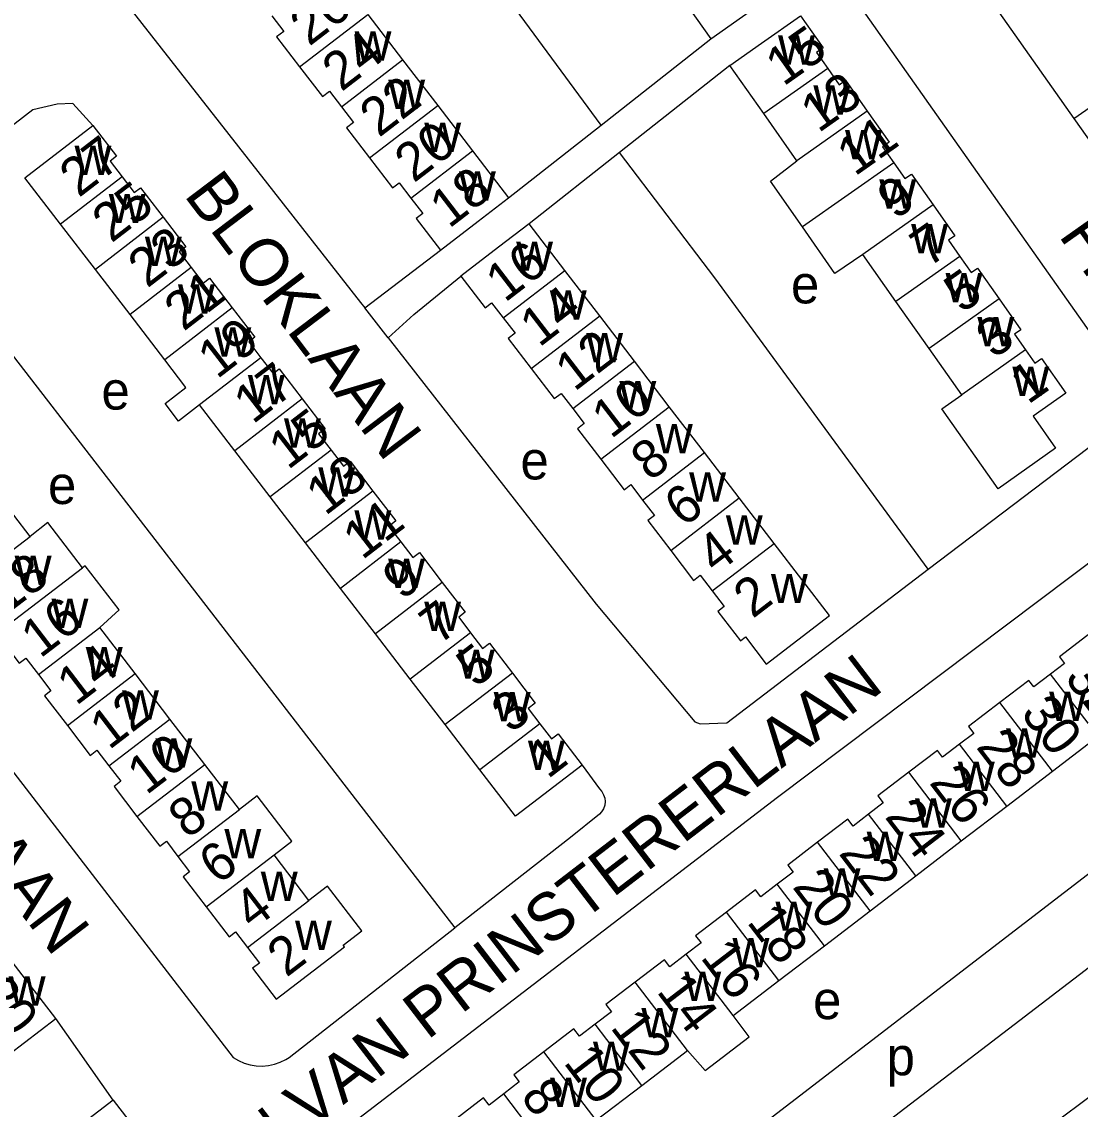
# Model space of a CAD drawing. Extents: x 158848 to 160613, y 385889 to 387762.
# Drawn here: x 160079.5 to 160190.6, y 386833.8 to 386947.9 of the extents above; entities that cross this region are included whole.
import ezdxf

# ---------------------------------------------------------------- set-up
doc = ezdxf.new("R2010")
doc.units = 0
for name, color, linetype in [('BLT_Basislijn', 7, 'Continuous'), ('BLT_Bebouwing', 7, 'Continuous'), ('BLT_Centroide', 7, 'Continuous'), ('BLT_Huisnummer', 7, 'Continuous'), ('BLT_Huisnummer_ tussenligend', 7, 'Continuous'), ('BLT_Onderverdeling_panden', 7, 'Continuous'), ('BLT_Straatnaam', 7, 'Continuous')]:
    doc.layers.add(name, color=color, linetype=linetype)

msp = doc.modelspace()

# ---------------------------------------------------------------- linework, layer by layer
at = {"layer": 'BLT_Basislijn'}
for p, q in [((160140.29, 386937.04), (160101.95, 386989.1)), ((160180.86, 386950.55), (160189.9, 386937.72)), ((160140.29, 386937.04), (160151.8, 386946.08)), ((160153.81, 386943.29), (160142.23, 386934.16)), ((160130.57, 386929.4), (160140.29, 386937.04)), ((160189.9, 386937.72), (160193.04, 386933.28)), ((160142.23, 386934.16), (160132.73, 386926.69)), ((160066.87, 386927.96), (160124.94, 386852.8)), ((160115.49, 386917.88), (160123.43, 386923.92)), ((160117.96, 386914.73), (160115.49, 386917.88)), ((160216.92, 386878.09), (160122.43, 386805.41)), ((160138.32, 386869.89), (160140.12, 386867.39)), ((160140.12, 386864.75), (160137.07, 386862.29)), ((160137.07, 386862.29), (160124.94, 386852.8)), ((160107.56, 386839.21), (160124.94, 386852.8)), ((160179.24, 386825.93), (160204.31, 386844.68)), ((160089.1, 386834.73), (160083.07, 386843.3))]:
    msp.add_line(p, q, dxfattribs=at)
for points in [[(160189.9, 386937.72), (160250.79, 386980.09), (160250.68, 386980.68), (160244.27, 386990.95), (160236.91, 387002.29), (160235.73, 387003.62), (160229.03, 386998.86), (160235.72, 386989.11), (160200.42, 386964.32), (160197.44, 386962.48), (160180.86, 386950.55)], [(160101.95, 386989.1), (160078.94, 386972.26), (160077.25, 386970.06), (160077.28, 386966.66), (160115.04, 386918.44), (160115.49, 386917.88)], [(160174.61, 386890.43), (160194.69, 386905.67), (160195.42, 386906.78), (160195.55, 386909.16), (160195.1, 386910.36), (160165.71, 386952.03)], [(160086.98, 386936.99), (160084.87, 386939.29), (160083.23, 386939.23), (160080.66, 386938.63), (160066.87, 386927.96)], [(160174.61, 386890.43), (160152.23, 386921.02), (160142.23, 386934.16)], [(160066.87, 386927.96), (160049.03, 386914.19), (160047.49, 386912.63), (160047.06, 386910.06), (160101.69, 386839.21)], [(160117.96, 386914.73), (160120.64, 386917.18), (160125.57, 386921.2)], [(160117.96, 386914.73), (160139.78, 386886.77), (160150.14, 386874.42), (160150.68, 386874.22), (160153.49, 386874.33), (160174.61, 386890.43)], [(160106.47, 386826.4), (160158.81, 386866.51), (160199.94, 386897.49), (160202.37, 386897.3), (160203.26, 386896.55), (160216.92, 386878.09)], [(160127.16, 386799.44), (160205.85, 386859.66), (160218.96, 386869.98), (160219.19, 386870.99), (160218.84, 386873.92), (160216.92, 386878.09)], [(160140.12, 386867.39), (160140.38, 386867.11), (160140.56, 386866.78), (160140.68, 386866.42), (160140.71, 386866.05), (160140.67, 386865.67), (160140.54, 386865.31), (160140.35, 386864.99), (160140.12, 386864.75)], [(160101.69, 386839.21), (160102.25, 386838.88), (160102.84, 386838.62), (160103.46, 386838.44), (160104.1, 386838.33), (160104.74, 386838.31), (160105.39, 386838.36), (160106.02, 386838.5), (160106.63, 386838.71), (160107.21, 386838.99), (160107.56, 386839.21)], [(160089.1, 386834.73), (160037.69, 386795.33), (160036.73, 386794.28)], [(160089.1, 386834.73), (160092.05, 386830.92), (160092.08, 386828.19), (160091.06, 386826.81), (160050.05, 386795.61), (160042.6, 386790.29), (160039.8, 386790.65), (160038.65, 386791.77), (160036.73, 386794.28)]]:
    msp.add_lwpolyline(points, dxfattribs=at)
at = {"layer": 'BLT_Bebouwing'}
for p, q in [((160148.25, 386951.11), (160151.8, 386946.08)), ((160115.81, 386948.65), (160119.47, 386943.87)), ((160119.47, 386943.87), (160123.15, 386939.08)), ((160157.36, 386938.24), (160153.81, 386943.29)), ((160123.15, 386939.08), (160126.79, 386934.32)), ((160160.84, 386933.3), (160157.36, 386938.24)), ((160126.79, 386934.32), (160130.57, 386929.4)), ((160087.23, 386921.9), (160083.59, 386926.65)), ((160136.5, 386921.77), (160132.73, 386926.69)), ((160171.23, 386918.54), (160167.76, 386923.47)), ((160090.87, 386917.16), (160087.23, 386921.9)), ((160140.15, 386917.01), (160136.5, 386921.77)), ((160174.7, 386913.61), (160171.23, 386918.54)), ((160094.51, 386912.42), (160090.87, 386917.16)), ((160143.79, 386912.26), (160140.15, 386917.01)), ((160178.12, 386908.75), (160174.7, 386913.61)), ((160147.45, 386907.49), (160143.79, 386912.26)), ((160101.85, 386902.87), (160098.17, 386907.67)), ((160151.13, 386902.68), (160147.45, 386907.49)), ((160105.57, 386898.03), (160101.85, 386902.87)), ((160080.38, 386893.88), (160076.72, 386898.66)), ((160109.29, 386893.2), (160105.57, 386898.03)), ((160158.45, 386893.14), (160154.78, 386897.92)), ((160112.95, 386888.43), (160109.29, 386893.2)), ((160116.61, 386883.67), (160112.95, 386888.43)), ((160091.41, 386879.48), (160087.7, 386884.33)), ((160120.27, 386878.9), (160116.61, 386883.67)), ((160095.06, 386874.72), (160091.41, 386879.48)), ((160123.94, 386874.13), (160120.27, 386878.9)), ((160098.71, 386869.95), (160095.06, 386874.72)), ((160127.57, 386869.4), (160123.94, 386874.13)), ((160187.65, 386869.25), (160192.44, 386872.91)), ((160102.34, 386865.21), (160098.71, 386869.95)), ((160182.87, 386865.59), (160187.65, 386869.25)), ((160178.08, 386861.93), (160182.87, 386865.59)), ((160173.3, 386858.26), (160178.08, 386861.93)), ((160109.64, 386855.68), (160105.98, 386860.47)), ((160168.51, 386854.6), (160173.3, 386858.26)), ((160163.72, 386850.94), (160168.51, 386854.6)), ((160083.07, 386843.3), (160077.57, 386850.48)), ((160158.94, 386847.27), (160163.72, 386850.94)), ((160154.15, 386843.61), (160158.94, 386847.27)), ((160078.15, 386839.53), (160083.07, 386843.3)), ((160144.58, 386836.28), (160149.37, 386839.95)), ((160139.79, 386832.62), (160144.58, 386836.28))]:
    msp.add_line(p, q, dxfattribs=at)
for points in [[(160151.8, 386946.08), (160155.11, 386948.42), (160159.2, 386951.3)], [(160105.76, 386948.49), (160107, 386946.87), (160106.24, 386946.3), (160108.65, 386943.16)], [(160153.81, 386943.29), (160157.13, 386945.62), (160161.22, 386948.5)], [(160161.22, 386948.5), (160163.58, 386945.14), (160162.88, 386944.65), (160164.07, 386942.96)], [(160108.65, 386943.16), (160111.06, 386940.02), (160111.8, 386940.59), (160113.06, 386938.95)], [(160164.07, 386942.96), (160165.26, 386941.27), (160165.93, 386941.75), (160168.22, 386938.5)], [(160113.06, 386938.95), (160114.32, 386937.31), (160113.57, 386936.74), (160115.99, 386933.59)], [(160168.22, 386938.5), (160170.51, 386935.24), (160169.82, 386934.76), (160171, 386933.09)], [(160083.59, 386926.65), (160079.84, 386931.51), (160086.98, 386936.99)], [(160086.98, 386936.99), (160089.45, 386933.78), (160088.77, 386933.25), (160090.04, 386931.61)], [(160115.99, 386933.59), (160118.4, 386930.44), (160119.11, 386930.98), (160120.34, 386929.38)], [(160161.42, 386926.36), (160158.05, 386931.16), (160160.84, 386933.3)], [(160171, 386933.09), (160172.17, 386931.43), (160172.84, 386931.9), (160175.13, 386928.66)], [(160090.04, 386931.61), (160091.31, 386929.96), (160091.96, 386930.46), (160094.34, 386927.37)], [(160120.34, 386929.38), (160121.58, 386927.77), (160120.88, 386927.24), (160123.43, 386923.92)], [(160123.43, 386923.92), (160127.4, 386926.96), (160130.57, 386929.4)], [(160175.13, 386928.66), (160177.41, 386925.41), (160176.75, 386924.95), (160177.94, 386923.26)], [(160094.34, 386927.37), (160096.72, 386924.27), (160096.03, 386923.74), (160097.29, 386922.1)], [(160132.73, 386926.69), (160129.54, 386924.24), (160125.57, 386921.2)], [(160167.76, 386923.47), (160164.82, 386921.47), (160161.42, 386926.36)], [(160177.94, 386923.26), (160179.13, 386921.57), (160179.79, 386922.04), (160182.07, 386918.8)], [(160097.29, 386922.1), (160098.55, 386920.45), (160099.21, 386920.96), (160101.59, 386917.86)], [(160125.57, 386921.2), (160128.12, 386917.87), (160128.81, 386918.4), (160130.03, 386916.8)], [(160182.07, 386918.8), (160184.34, 386915.57), (160183.67, 386915.09), (160184.82, 386913.45)], [(160101.59, 386917.86), (160103.96, 386914.77), (160103.33, 386914.28), (160104.6, 386912.62)], [(160130.03, 386916.8), (160131.26, 386915.21), (160130.54, 386914.66), (160132.96, 386911.5)], [(160184.82, 386913.45), (160185.81, 386912.05), (160186.49, 386912.53), (160189.05, 386908.9), (160185.62, 386906.49), (160187.98, 386903.13), (160181.94, 386898.88), (160176.03, 386907.28), (160178.12, 386908.75)], [(160098.17, 386907.67), (160095.96, 386905.98), (160094.54, 386907.82), (160096.74, 386909.52), (160094.51, 386912.42)], [(160104.6, 386912.62), (160105.88, 386910.96), (160106.52, 386911.46), (160108.94, 386908.32)], [(160132.96, 386911.5), (160135.38, 386908.34), (160136.1, 386908.89), (160137.32, 386907.3)], [(160108.94, 386908.32), (160111.35, 386905.18), (160110.65, 386904.64), (160111.96, 386902.94)], [(160137.32, 386907.3), (160138.53, 386905.72), (160137.81, 386905.16), (160140.26, 386901.97)], [(160111.96, 386902.94), (160113.27, 386901.24), (160113.95, 386901.77), (160116.36, 386898.63)], [(160154.78, 386897.92), (160151.13, 386902.68)], [(160140.26, 386901.97), (160142.7, 386898.78), (160143.4, 386899.32), (160144.64, 386897.7)], [(160116.36, 386898.63), (160118.77, 386895.5), (160118.03, 386894.93), (160119.29, 386893.3)], [(160144.64, 386897.7), (160145.88, 386896.09), (160145.18, 386895.55), (160147.59, 386892.41)], [(160085.88, 386890.59), (160082.25, 386895.34), (160080.38, 386893.88)], [(160119.29, 386893.3), (160120.54, 386891.67), (160121.23, 386892.19), (160123.63, 386889.06)], [(160147.59, 386892.41), (160150, 386889.26), (160150.7, 386889.8), (160151.96, 386888.16)], [(160151.96, 386888.16), (160153.22, 386886.52), (160152.54, 386886.01), (160154.9, 386882.93), (160155.43, 386883.33), (160157.62, 386880.49), (160164.25, 386885.58), (160158.45, 386893.14)], [(160087.7, 386884.33), (160089.72, 386886.16), (160086.16, 386890.8), (160085.88, 386890.59)], [(160123.63, 386889.06), (160126.04, 386885.93), (160125.35, 386885.4), (160126.6, 386883.76)], [(160076.86, 386883.68), (160079.23, 386880.58), (160079.94, 386881.12), (160081.26, 386879.4)], [(160126.6, 386883.76), (160127.86, 386882.13), (160128.57, 386882.67), (160130.98, 386879.54)], [(160191.69, 386883.81), (160188.37, 386881.26), (160188.91, 386880.55), (160187.45, 386879.43)], [(160081.26, 386879.4), (160082.57, 386877.68), (160081.91, 386877.17), (160084.31, 386874.04)], [(160130.98, 386879.54), (160133.39, 386876.4), (160132.63, 386875.82), (160133.85, 386874.23)], [(160187.45, 386879.43), (160185.69, 386878.09), (160185.17, 386878.77), (160182.14, 386876.45)], [(160182.14, 386876.45), (160178.84, 386873.92), (160179.38, 386873.21), (160177.9, 386872.08)], [(160084.31, 386874.04), (160086.7, 386870.91), (160087.4, 386871.44), (160088.65, 386869.81)], [(160133.85, 386874.23), (160135.08, 386872.63), (160135.79, 386873.18), (160138.32, 386869.89)], [(160177.9, 386872.08), (160176.12, 386870.72), (160175.58, 386871.43), (160172.57, 386869.13)], [(160088.65, 386869.81), (160089.89, 386868.19), (160089.19, 386867.65), (160091.6, 386864.51)], [(160138.32, 386869.89), (160131.32, 386864.52), (160127.57, 386869.4)], [(160172.57, 386869.13), (160169.33, 386866.65), (160169.89, 386865.92), (160168.34, 386864.74)], [(160105.98, 386860.47), (160107.86, 386861.92), (160104.22, 386866.66), (160102.34, 386865.21)], [(160091.6, 386864.51), (160094, 386861.37), (160094.68, 386861.89), (160095.9, 386860.29)], [(160168.34, 386864.74), (160166.72, 386863.49), (160166.18, 386864.21), (160163.01, 386861.79)], [(160163.01, 386861.79), (160159.87, 386859.38), (160160.43, 386858.66), (160158.78, 386857.4)], [(160095.9, 386860.29), (160097.12, 386858.69), (160096.45, 386858.17), (160098.85, 386855.02)], [(160103.19, 386850.76), (160104.44, 386849.12), (160103.71, 386848.57), (160106.2, 386845.32), (160113.37, 386850.81), (160113.23, 386851), (160115.18, 386852.5), (160111.59, 386857.19), (160109.64, 386855.68)], [(160158.78, 386857.4), (160157.05, 386856.08), (160156.5, 386856.8), (160153.44, 386854.46)], [(160098.85, 386855.02), (160101.26, 386851.87), (160101.94, 386852.39), (160103.19, 386850.76)], [(160153.44, 386854.46), (160150.21, 386851.98), (160150.79, 386851.23), (160149.23, 386850.04)], [(160149.23, 386850.04), (160147.51, 386848.72), (160146.94, 386849.47), (160143.87, 386847.12)], [(160143.87, 386847.12), (160140.8, 386844.77), (160141.39, 386844.01), (160139.67, 386842.7)], [(160149.37, 386839.95), (160151.21, 386837.84), (160155.83, 386841.39), (160154.15, 386843.61)], [(160139.67, 386842.7), (160138.03, 386841.44), (160137.44, 386842.21), (160134.3, 386839.8)], [(160134.3, 386839.8), (160131.15, 386837.4), (160131.71, 386836.66), (160130.08, 386835.4)], [(160130.08, 386835.4), (160128.54, 386834.22), (160127.97, 386834.97), (160124.72, 386832.48)]]:
    msp.add_lwpolyline(points, dxfattribs=at)
at = {"layer": 'BLT_Onderverdeling_panden'}
for p, q in [((160108.65, 386943.16), (160115.81, 386948.65)), ((160113.06, 386938.95), (160119.47, 386943.87)), ((160164.07, 386942.96), (160157.36, 386938.24)), ((160115.99, 386933.59), (160123.15, 386939.08)), ((160168.22, 386938.5), (160160.84, 386933.3)), ((160120.34, 386929.38), (160126.79, 386934.32)), ((160171, 386933.09), (160161.42, 386926.36)), ((160090.04, 386931.61), (160083.59, 386926.65)), ((160175.13, 386928.66), (160167.76, 386923.47)), ((160094.34, 386927.37), (160087.23, 386921.9)), ((160177.94, 386923.26), (160171.23, 386918.54)), ((160097.29, 386922.1), (160090.87, 386917.16)), ((160130.03, 386916.8), (160136.5, 386921.77)), ((160182.07, 386918.8), (160174.7, 386913.61)), ((160101.59, 386917.86), (160094.51, 386912.42)), ((160132.96, 386911.5), (160140.15, 386917.01)), ((160184.82, 386913.45), (160178.12, 386908.75)), ((160104.6, 386912.62), (160098.17, 386907.67)), ((160137.32, 386907.3), (160143.79, 386912.26)), ((160108.94, 386908.32), (160101.85, 386902.87)), ((160140.26, 386901.97), (160147.45, 386907.49)), ((160111.96, 386902.94), (160105.57, 386898.03)), ((160144.64, 386897.7), (160151.13, 386902.68)), ((160116.36, 386898.63), (160109.29, 386893.2)), ((160147.59, 386892.41), (160154.78, 386897.92)), ((160073.9, 386888.93), (160080.38, 386893.88)), ((160119.29, 386893.3), (160112.95, 386888.43)), ((160151.96, 386888.16), (160158.45, 386893.14)), ((160076.86, 386883.68), (160085.89, 386890.59)), ((160123.63, 386889.06), (160116.61, 386883.67)), ((160081.26, 386879.4), (160087.7, 386884.33)), ((160126.6, 386883.76), (160120.27, 386878.9)), ((160084.31, 386874.04), (160091.41, 386879.48)), ((160130.98, 386879.54), (160123.94, 386874.13)), ((160192.44, 386872.91), (160187.45, 386879.43)), ((160187.65, 386869.25), (160182.14, 386876.45)), ((160088.65, 386869.81), (160095.06, 386874.72)), ((160133.85, 386874.23), (160127.57, 386869.4)), ((160182.87, 386865.59), (160177.9, 386872.08)), ((160091.6, 386864.51), (160098.71, 386869.95)), ((160178.08, 386861.93), (160172.57, 386869.13)), ((160095.9, 386860.29), (160102.34, 386865.21)), ((160173.3, 386858.26), (160168.34, 386864.74)), ((160168.51, 386854.6), (160163.01, 386861.79)), ((160098.85, 386855.02), (160105.98, 386860.47)), ((160163.72, 386850.94), (160158.78, 386857.4)), ((160103.19, 386850.76), (160109.64, 386855.68)), ((160158.94, 386847.27), (160153.44, 386854.46)), ((160154.15, 386843.61), (160149.23, 386850.04)), ((160149.37, 386839.95), (160143.87, 386847.12)), ((160144.58, 386836.28), (160139.67, 386842.7)), ((160139.79, 386832.62), (160134.3, 386839.8)), ((160135.01, 386828.96), (160130.08, 386835.4))]:
    msp.add_line(p, q, dxfattribs=at)

# ---------------------------------------------------------------- texts
at = {"layer": 'BLT_Centroide'}
for s, p in [('w', (160114.43, 386943.81)), ('w', (160158.86, 386943.38)), ('w', (160117.96, 386938.72)), ('w', (160162.57, 386938.12)), ('w', (160121.74, 386934.22)), ('w', (160165.89, 386933.44)), ('w', (160085.05, 386931.81)), ('w', (160125.38, 386929.12)), ('w', (160169.48, 386928.28)), ('w', (160088.64, 386926.75)), ('w', (160172.82, 386923.59)), ('w', (160092.43, 386922.25)), ('w', (160131.38, 386921.75)), ('e', (160160.21, 386918.33)), ('w', (160176.43, 386918.44)), ('w', (160095.9, 386917.25)), ('w', (160134.91, 386916.62)), ('w', (160179.77, 386913.84)), ('w', (160099.72, 386912.75)), ('w', (160138.73, 386912.16)), ('w', (160183.44, 386908.62)), ('w', (160103.23, 386907.75)), ('e', (160087.87, 386907.19)), ('w', (160142.21, 386907.12)), ('w', (160107.02, 386903.19)), ('w', (160146.04, 386902.59)), ('e', (160131.83, 386899.86)), ('e', (160082.26, 386897.28)), ('w', (160110.62, 386898.06)), ('w', (160149.53, 386897.53)), ('w', (160114.41, 386893.53)), ('w', (160153.38, 386893.03)), ('w', (160078.77, 386888.78)), ('w', (160117.95, 386888.47)), ('w', (160158.11, 386886.88)), ('w', (160082.63, 386884.28)), ('w', (160121.73, 386883.97)), ('w', (160086.23, 386879.19)), ('w', (160125.27, 386878.94)), ('w', (160090.03, 386874.66)), ('w', (160129.03, 386874.47)), ('w', (160187.3, 386874.52)), ('w', (160182.78, 386870.67)), ('w', (160093.53, 386869.62)), ('w', (160132.62, 386869.38)), ('w', (160177.72, 386867.17)), ('w', (160097.3, 386865.12)), ('w', (160173.22, 386863.33)), ('w', (160100.77, 386860.12)), ('w', (160168.16, 386859.83)), ('w', (160104.59, 386855.62)), ('w', (160163.64, 386856)), ('w', (160158.58, 386852.5)), ('w', (160108.18, 386850.5)), ('w', (160154.08, 386848.66)), ('w', (160078.14, 386844.64)), ('w', (160149.02, 386845.14)), ('e', (160162.53, 386843.23)), ('w', (160144.52, 386841.33)), ('w', (160139.44, 386837.81)), ('p', (160170.24, 386837.34)), ('w', (160134.94, 386834.02))]:
    msp.add_text(s, height=4, dxfattribs=at).set_placement(p)
at = {"layer": 'BLT_Huisnummer'}
for s, rotation, p in [('26', 37.4841, (160109.66, 386945.24)), ('15', 35.1434, (160159.41, 386941.04)), ('22', 37.4841, (160116.98, 386935.67)), ('27', 37.5393, (160085.49, 386929.36)), ('18', 37.4841, (160124.33, 386926.12)), ('9', 35.1434, (160171.15, 386927.04)), ('16', 37.4893, (160130.19, 386918.35)), ('5', 35.1434, (160178.14, 386917.22)), ('21', 37.5393, (160096.48, 386915.33)), ('17', 37.5393, (160103.75, 386905.59)), ('1', 35.1434, (160185.07, 386907.66)), ('10', 37.4893, (160141.32, 386904.04)), ('13', 37.5393, (160111.35, 386895.98)), ('6', 37.4893, (160148.94, 386894.76)), ('18', 37.414, (160077.9, 386885.64)), ('9', 37.5393, (160119.39, 386887.11)), ('2', 37.4893, (160156.19, 386885.19)), ('14', 37.414, (160085.21, 386876.05)), ('5', 37.5393, (160127.12, 386877.94)), ('30', 307.43, (160184.21, 386875.28)), ('10', 37.414, (160092.58, 386866.68)), ('1', 37.5393, (160134.69, 386868.36)), ('26', 307.43, (160174.64, 386868.03)), ('6', 37.414, (160100.1, 386857.26)), ('22', 307.43, (160165.14, 386860.62)), ('18', 307.43, (160155.5, 386853.41)), ('2', 37.414, (160107.27, 386847.55)), ('14', 307.43, (160146.03, 386846.13)), ('20', 307.4974, (160074.71, 386845.81)), ('10', 307.43, (160136.27, 386838.67))]:
    msp.add_text(s, height=4, rotation=rotation, dxfattribs=at).set_placement(p)
at = {"layer": 'BLT_Huisnummer_ tussenligend'}
for s, rotation, p in [('24', 37.4841, (160113.04, 386940.47)), ('13', 35.1434, (160163.09, 386936.15)), ('20', 37.4841, (160120.64, 386930.91)), ('11', 35.1434, (160166.9, 386931.6)), ('25', 37.5393, (160088.91, 386924.6)), ('7', 35.1434, (160174.6, 386922.02)), ('23', 37.5393, (160092.67, 386919.87)), ('14', 37.4893, (160133.79, 386913.65)), ('19', 37.5393, (160099.99, 386910.32)), ('3', 35.1434, (160181.5, 386912.45)), ('12', 37.4893, (160137.49, 386909.01)), ('15', 37.5393, (160107.43, 386900.79)), ('8', 37.4893, (160145.42, 386899.58)), ('11', 37.5393, (160115.22, 386891.34)), ('4', 37.4893, (160152.34, 386889.83)), ('16', 37.414, (160081.44, 386881.02)), ('7', 37.5393, (160123.26, 386882.42)), ('32', 307.43, (160188.82, 386879.02)), ('12', 37.414, (160088.66, 386871.41)), ('3', 37.5393, (160130.81, 386873.14)), ('28', 307.43, (160179.55, 386871.78)), ('8', 37.414, (160096.9, 386862.07)), ('24', 307.43, (160169.97, 386864.45)), ('20', 307.43, (160160.28, 386857.1)), ('4', 37.414, (160103.74, 386852.51)), ('16', 307.43, (160150.63, 386849.7)), ('12', 307.43, (160141.18, 386842.35)), ('8', 307.43, (160131.74, 386835.08))]:
    msp.add_text(s, height=4, rotation=rotation, dxfattribs=at).set_placement(p)
at = {"layer": 'BLT_Straatnaam'}
for s, rotation, p in [('BLOKLAAN', 307.139, (160096.44, 386929.7)), ('FRUINLAAN', 305.2086, (160188.21, 386925.46)), ('NUIJENSLAAN', 307.5472, (160054.86, 386886.18)), ('GROEN VAN PRINSTERERLAAN', 37.5044, (160088.76, 386815.42))]:
    msp.add_text(s, height=5, rotation=rotation, dxfattribs=at).set_placement(p)

doc.saveas('drawing.dxf')
